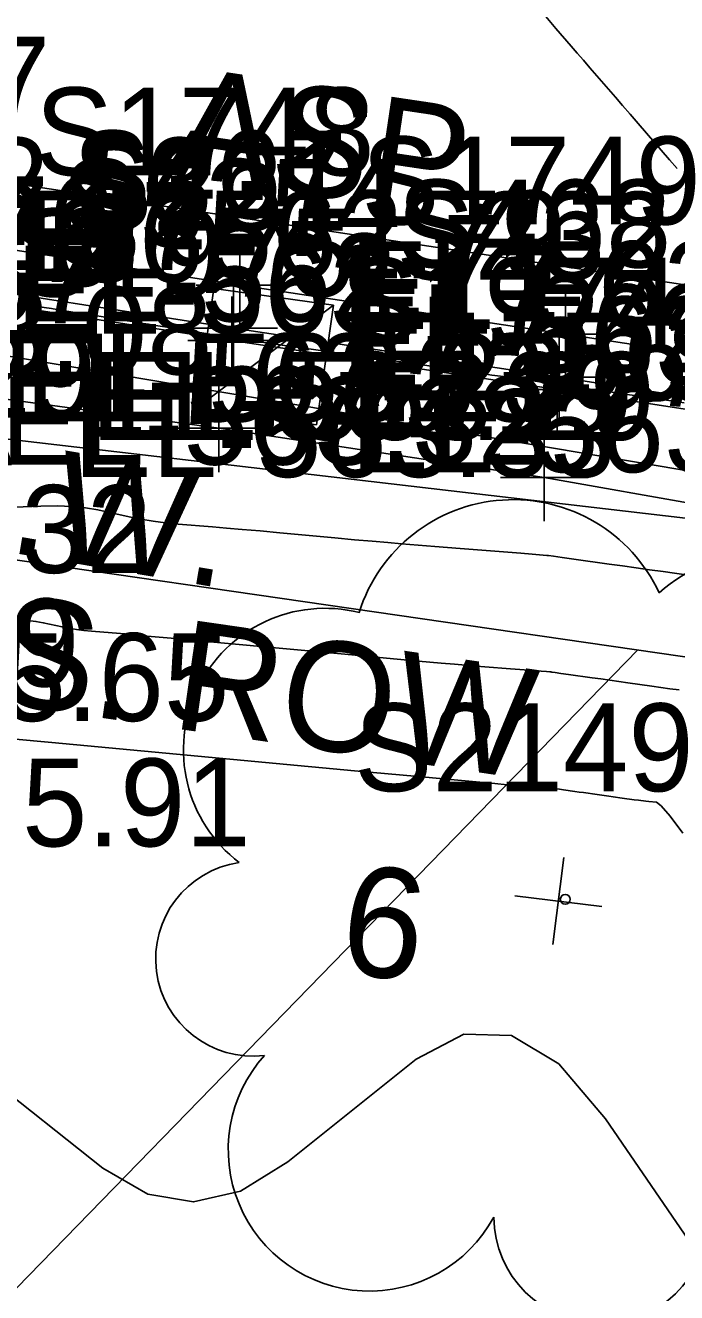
# Model space of a CAD drawing. Extents: x 1724534 to 1727318, y 657156 to 660047.
# Drawn here: x 1725226.5 to 1725256.1, y 658574.4 to 658632.2 of the extents above; entities that cross this region are included whole.
import ezdxf

# ---------------------------------------------------------------- set-up
doc = ezdxf.new("R2010")
doc.units = 0
for name, color, linetype in [('SURVEY - CONTOURS - Index with Text', 7, 'Continuous'), ('SURVEY - CONTOURS - Intermediate with optional Text', 7, 'Continuous'), ('SURVEY - DTM - Breaklines', 7, 'Continuous'), ('SURVEY - DTM - Breaklines - Points - Elevations', 7, 'Continuous'), ('SURVEY - DTM - Breaklines - Points - Locators', 7, 'Continuous'), ('SURVEY - DTM - Breaklines - Points - Numbers', 7, 'Continuous'), ('SURVEY - NON-TRANSPORTATION - Features - Points - Elevations', 7, 'Continuous'), ('SURVEY - NON-TRANSPORTATION - Features - Points - Numbers', 7, 'Continuous'), ('SURVEY - NON-TRANSPORTATION - Features Text', 7, 'Continuous'), ('SURVEY - PROPERTY - ROW Lines', 7, 'Continuous'), ('SURVEY - PROPERTY - ROW Lines Text', 7, 'Continuous'), ('SURVEY - TRAFFIC CONTROL - Signs - Points - Elevations', 7, 'Continuous'), ('SURVEY - TRAFFIC CONTROL - Signs - Points - Numbers', 7, 'Continuous'), ('SURVEY - TRAFFIC CONTROL - Signs and Devices with Text', 7, 'Continuous'), ('SURVEY - TRANSPORTATION - Features', 7, 'Continuous'), ('SURVEY - TRANSPORTATION - Features - Points - Elevations', 7, 'Continuous'), ('SURVEY - TRANSPORTATION - Features - Points - Locators', 7, 'Continuous'), ('SURVEY - TRANSPORTATION - Features - Points - Numbers', 7, 'Continuous'), ('SURVEY - TRANSPORTATION - Features Text', 7, 'Continuous'), ('SURVEY - TRANSPORTATION - Roads', 7, 'Continuous'), ('SURVEY - UTILITIES - Fiber Optic Cable (Underground) with Text', 7, 'Continuous'), ('SURVEY - UTILITIES - Gas - Points - Elevations', 7, 'Continuous'), ('SURVEY - UTILITIES - Gas with Text', 7, 'Continuous'), ('SURVEY - VEGETATION - Features - Points - Elevations', 7, 'Continuous'), ('SURVEY - VEGETATION - Features - Points - Locators', 7, 'Continuous'), ('SURVEY - VEGETATION - Features - Points - Numbers', 7, 'Continuous'), ('SURVEY - VEGETATION - Features with Text', 7, 'Continuous')]:
    doc.layers.add(name, color=color, linetype=linetype)

msp = doc.modelspace()

# ---------------------------------------------------------------- linework, layer by layer
at = {"layer": 'SURVEY - CONTOURS - Index with Text'}
msp.add_lwpolyline([(1725256.229, 658601.887), (1725255.813, 658601.946), (1725255.4, 658602.004), (1725254.988, 658602.061), (1725253.894, 658602.215), (1725253.485, 658602.273), (1725253.077, 658602.33), (1725252.672, 658602.387), (1725252.268, 658602.443), (1725251.194, 658602.594), (1725250.842, 658602.644), (1725250.59, 658602.679), (1725250.439, 658602.7), (1725250.388, 658602.707), (1725250.387, 658602.708), (1725250.337, 658602.712), (1725250.189, 658602.723), (1725249.944, 658602.743), (1725249.6, 658602.77), (1725248.552, 658602.854), (1725248.161, 658602.885), (1725247.773, 658602.916), (1725247.389, 658602.946), (1725247.008, 658602.976), (1725245.998, 658603.057), (1725245.401, 658603.108), (1725244.37, 658603.2), (1725242.904, 658603.335), (1725241.004, 658603.511), (1725235.356, 658604.035), (1725233.459, 658604.211), (1725232.003, 658604.344), (1725230.989, 658604.436), (1725230.416, 658604.485), (1725229.478, 658604.561), (1725229.13, 658604.595), (1725228.79, 658604.639), (1725228.458, 658604.694), (1725228.133, 658604.76), (1725227.278, 658604.949), (1725226.94, 658605.009), (1725226.569, 658605.046), (1725226.164, 658605.061)], dxfattribs=at)
at = {"layer": 'SURVEY - CONTOURS - Intermediate with optional Text'}
for points in [[(1725250.088, 658632.645), (1725250.618, 658632.008), (1725251.319, 658631.199), (1725251.589, 658630.887), (1725251.873, 658630.56), (1725252.17, 658630.217), (1725252.482, 658629.858), (1725253.33, 658628.879), (1725253.658, 658628.501), (1725254.004, 658628.102), (1725254.369, 658627.681), (1725254.752, 658627.238), (1725255.8, 658626.03), (1725256.146, 658625.627)], [(1725256.459, 658614.966), (1725256.061, 658615.023), (1725255.661, 658615.081), (1725255.257, 658615.14), (1725254.85, 658615.199), (1725253.76, 658615.358), (1725253.361, 658615.416), (1725252.98, 658615.471), (1725252.619, 658615.523), (1725252.276, 658615.573), (1725251.386, 658615.701), (1725251.036, 658615.752), (1725250.652, 658615.807), (1725250.234, 658615.867), (1725249.783, 658615.931), (1725248.536, 658616.109), (1725248.093, 658616.172), (1725247.698, 658616.229), (1725247.351, 658616.279), (1725247.054, 658616.322), (1725246.325, 658616.428), (1725246.021, 658616.472), (1725245.655, 658616.524), (1725245.228, 658616.585), (1725244.74, 658616.655), (1725243.356, 658616.852), (1725242.874, 658616.921), (1725242.466, 658616.979), (1725242.132, 658617.027), (1725241.871, 658617.065), (1725241.275, 658617.151), (1725241.008, 658617.189), (1725240.654, 658617.24), (1725240.213, 658617.303), (1725239.685, 658617.378), (1725238.159, 658617.595), (1725237.638, 658617.67), (1725237.216, 658617.73), (1725236.895, 658617.776), (1725236.674, 658617.808), (1725236.22, 658617.873), (1725236.071, 658617.895), (1725235.964, 658617.91), (1725235.9, 658617.92), (1725235.879, 658617.923), (1725235.878, 658617.923), (1725235.878, 658617.923), (1725235.878, 658617.923), (1725235.878, 658617.923), (1725235.878, 658617.923), (1725235.878, 658617.923), (1725235.809, 658617.934), (1725235.603, 658617.967), (1725235.259, 658618.023), (1725234.777, 658618.101), (1725233.31, 658618.339), (1725232.805, 658618.42), (1725232.39, 658618.487), (1725232.065, 658618.54), (1725231.829, 658618.578), (1725231.322, 658618.659), (1725231.091, 658618.696), (1725230.778, 658618.747), (1725230.385, 658618.81), (1725229.909, 658618.887), (1725228.533, 658619.11), (1725228.054, 658619.187), (1725227.647, 658619.253), (1725227.313, 658619.307), (1725227.052, 658619.349), (1725226.454, 658619.445)], [(1725257.776, 658606.955), (1725255.504, 658607.274), (1725254.886, 658607.36), (1725254.271, 658607.447), (1725253.659, 658607.533), (1725253.05, 658607.618), (1725251.43, 658607.846), (1725250.898, 658607.92), (1725250.518, 658607.974), (1725250.29, 658608.006), (1725250.213, 658608.017), (1725250.211, 658608.017), (1725249.543, 658608.07), (1725249.024, 658608.111), (1725246.853, 658608.284), (1725246.268, 658608.331), (1725245.688, 658608.377), (1725245.114, 658608.423), (1725243.589, 658608.544), (1725242.971, 658608.595), (1725242.26, 658608.656), (1725241.456, 658608.728), (1725240.56, 658608.81), (1725238.047, 658609.043), (1725237.149, 658609.126), (1725236.34, 658609.198), (1725235.62, 658609.261), (1725234.989, 658609.313), (1725233.426, 658609.44), (1725232.846, 658609.496), (1725232.279, 658609.57), (1725231.725, 658609.662), (1725231.184, 658609.771), (1725229.758, 658610.086), (1725229.195, 658610.186), (1725228.576, 658610.248), (1725227.902, 658610.272), (1725227.171, 658610.26), (1725225.147, 658610.176)], [(1725256.406, 658595.366), (1725255.82, 658596.139), (1725255.417, 658596.607), (1725255.197, 658596.772), (1725254.853, 658596.806), (1725254.714, 658596.821), (1725254.38, 658596.863), (1725254.184, 658596.89), (1725253.636, 658596.967), (1725253.227, 658597.024), (1725253.024, 658597.053), (1725252.822, 658597.081), (1725252.284, 658597.157), (1725252.083, 658597.185), (1725251.883, 658597.213), (1725251.684, 658597.241), (1725251.486, 658597.269), (1725250.959, 658597.343), (1725250.785, 658597.367), (1725250.662, 658597.384), (1725250.562, 658597.398), (1725250.537, 658597.4), (1725250.344, 658597.416), (1725250.175, 658597.429), (1725249.661, 658597.47), (1725249.469, 658597.485), (1725249.279, 658597.501), (1725249.09, 658597.516), (1725248.903, 658597.53), (1725248.406, 658597.57), (1725247.832, 658597.621), (1725246.481, 658597.745), (1725244.352, 658597.942), (1725241.447, 658598.211), (1725229.769, 658599.296), (1725227.666, 658599.49), (1725225.844, 658599.657)], [(1725211.813, 658581.792), (1725212.98, 658582.78), (1725214.085, 658583.644), (1725215.127, 658584.386), (1725216.106, 658585.005), (1725218.635, 658586.492), (1725219.718, 658586.78), (1725221.071, 658586.526), (1725222.693, 658585.731), (1725224.585, 658584.395), (1725229.99, 658580.11), (1725232.037, 658578.923), (1725234.124, 658578.576), (1725236.251, 658579.069), (1725238.419, 658580.401), (1725244.253, 658585.074), (1725246.433, 658586.219), (1725248.598, 658586.148), (1725250.747, 658584.862), (1725252.881, 658582.361), (1725258.55, 658574.07)]]:
    msp.add_lwpolyline(points, dxfattribs=at)
at = {"layer": 'SURVEY - DTM - Breaklines'}
msp.add_lwpolyline([(1725163.157, 658628.75), (1725183.429, 658625.739), (1725185.401, 658625.407), (1725190.086, 658624.71), (1725204.918, 658622.461), (1725221.039, 658620.112), (1725235.861, 658617.802), (1725250.685, 658615.569), (1725265.511, 658613.288), (1725278.411, 658611.374), (1725283.031, 658610.723), (1725291.766, 658609.358), (1725297.472, 658608.531), (1725301.885, 658607.83), (1725316.94, 658605.777), (1725331.824, 658603.91), (1725346.697, 658601.959)], dxfattribs=at)
at = {"layer": 'SURVEY - DTM - Breaklines - Points - Locators'}
for p, q in [((1725235.861, 658619.802), (1725235.861, 658615.802)), ((1725237.861, 658617.802), (1725233.861, 658617.802)), ((1725250.685, 658617.569), (1725250.685, 658613.569)), ((1725252.685, 658615.569), (1725248.685, 658615.569))]:
    msp.add_line(p, q, dxfattribs=at)
at = {"layer": 'SURVEY - PROPERTY - ROW Lines'}
msp.add_line((1725322.018, 658593.921), (1725186.686, 658613.501), dxfattribs=at)
at = {"layer": 'SURVEY - PROPERTY - ROW Lines Text'}
msp.add_lwpolyline([(1725166.691, 658513.685), (1725254.352, 658603.711)], dxfattribs=at)
at = {"layer": 'SURVEY - TRAFFIC CONTROL - Signs and Devices with Text'}
for p, q in [((1725234.271, 658614.728), (1725240.485, 658619.408)), ((1725237.378, 658617.068), (1725237.378, 658617.068))]:
    msp.add_line(p, q, dxfattribs=at)
msp.add_lwpolyline([(1725234.271, 658614.728), (1725235.038, 658620.175), (1725240.485, 658619.408), (1725239.718, 658613.961)], close=True, dxfattribs=at)
at = {"layer": 'SURVEY - TRANSPORTATION - Features'}
for points in [[(1725163.523, 658631.234), (1725183.794, 658628.222), (1725185.767, 658627.891), (1725190.465, 658627.283), (1725205.297, 658625.034), (1725221.409, 658622.63), (1725236.232, 658620.32), (1725251.058, 658618.086), (1725265.887, 658615.823), (1725278.788, 658613.907), (1725283.419, 658613.335), (1725292.153, 658611.97), (1725297.859, 658611.143), (1725302.266, 658610.393), (1725317.268, 658608.347), (1725332.152, 658606.481), (1725347.025, 658604.53)], [(1725163.239, 658629.304), (1725183.51, 658626.293), (1725185.483, 658625.962), (1725190.168, 658625.264), (1725205, 658623.015), (1725221.12, 658620.667), (1725235.943, 658618.356), (1725250.767, 658616.123), (1725265.594, 658613.843), (1725278.493, 658611.928), (1725283.113, 658611.278), (1725291.848, 658609.913), (1725297.554, 658609.085), (1725301.968, 658608.384), (1725317.011, 658606.333), (1725331.895, 658604.466), (1725346.768, 658602.515)], [(1725400.221, 658571.848), (1725399.893, 658576.832), (1725400.098, 658582.049), (1725399.251, 658589.894), (1725399.287, 658591.018), (1725392.146, 658591.982), (1725375.96, 658594.271), (1725361.07, 658596.084), (1725346.14, 658597.578), (1725331.263, 658599.505), (1725316.379, 658601.372), (1725301.242, 658603.491), (1725296.828, 658604.193), (1725291.122, 658605.02), (1725282.388, 658606.385), (1725277.767, 658607.035), (1725264.868, 658608.95), (1725250.092, 658611.569), (1725235.272, 658613.802), (1725224.442, 658615.275)]]:
    msp.add_lwpolyline(points, dxfattribs=at)
at = {"layer": 'SURVEY - TRANSPORTATION - Features - Points - Locators'}
for p, q in [((1725236.232, 658622.32), (1725236.232, 658618.32)), ((1725238.232, 658620.32), (1725234.232, 658620.32)), ((1725235.943, 658620.356), (1725235.943, 658616.356)), ((1725251.058, 658620.086), (1725251.058, 658616.086)), ((1725237.943, 658618.356), (1725233.943, 658618.356)), ((1725253.058, 658618.086), (1725249.058, 658618.086)), ((1725250.767, 658618.123), (1725250.767, 658614.123)), ((1725252.767, 658616.123), (1725248.767, 658616.123)), ((1725235.272, 658615.802), (1725235.272, 658611.802)), ((1725237.272, 658613.802), (1725233.272, 658613.802)), ((1725250.092, 658613.569), (1725250.092, 658609.569)), ((1725252.092, 658611.569), (1725248.092, 658611.569))]:
    msp.add_line(p, q, dxfattribs=at)
at = {"layer": 'SURVEY - TRANSPORTATION - Roads'}
msp.add_lwpolyline([(1725141.865, 658637.665), (1725195.259, 658629.577), (1725266.454, 658618.825), (1725280.298, 658616.735), (1725282.277, 658616.45), (1725304.066, 658613.404), (1725306.05, 658613.154), (1725331.867, 658610.059), (1725333.852, 658609.816), (1725355.673, 658607.015), (1725389.419, 658602.863), (1725393.39, 658602.389), (1725395.376, 658602.145), (1725397.115, 658601.908), (1725399.346, 658601.658), (1725421.182, 658598.991), (1725423.165, 658598.737), (1725435.064, 658597.189), (1725446.969, 658595.689), (1725460.854, 658593.916), (1725508.47, 658587.877)], dxfattribs=at)
at = {"layer": 'SURVEY - UTILITIES - Fiber Optic Cable (Underground) with Text'}
msp.add_line((1725528.948, 658565.808), (1725219.136, 658618.198), dxfattribs=at)
at = {"layer": 'SURVEY - UTILITIES - Gas with Text'}
msp.add_line((1725300.632, 658604.583), (1725200.001, 658616.289), dxfattribs=at)
at = {"layer": 'SURVEY - VEGETATION - Features - Points - Locators'}
for p, q in [((1725250.974, 658594.26), (1725250.488, 658590.29)), ((1725252.716, 658592.032), (1725248.746, 658592.518))]:
    msp.add_line(p, q, dxfattribs=at)
at = {"layer": 'SURVEY - VEGETATION - Features with Text'}
msp.add_circle((1725251.045, 658592.355), 0.225, dxfattribs=at)
for centre, radius, start, end in [((1725248.666, 658603.206), 7.347, 24.99463, 162.51886), ((1725260.183, 658600.863), 7.299, 335.89045, 131.72894), ((1725240.108, 658599.157), 6.448, 75.94188, 232.7308), ((1725236.823, 658589.643), 4.426, 98.05804, 276.80368), ((1725242.135, 658580.949), 6.435, 138.07872, 331.49842), ((1725252.687, 658577.938), 4.897, 180.69739, 358.01654)]:
    msp.add_arc(centre, radius, start, end, dxfattribs=at)

# ---------------------------------------------------------------- texts
at = {"layer": 'SURVEY - DTM - Breaklines - Points - Elevations'}
for s, p in [('EL-562.86', (1725209.918, 658620.461)), ('EL-563.17', (1725226.039, 658618.112)), ('EL-563.10', (1725240.861, 658615.802))]:
    msp.add_text(s, height=4, dxfattribs=at).set_placement(p)
at = {"layer": 'SURVEY - DTM - Breaklines - Points - Numbers'}
for s, p in [('S231', (1725228.683, 658622.802)), ('S232', (1725243.349, 658620.569))]:
    msp.add_text(s, height=4, dxfattribs=at).set_placement(p)
at = {"layer": 'SURVEY - NON-TRANSPORTATION - Features - Points - Elevations'}
for s, p in [('EL-563.23', (1725225.45, 658614.113)), ('EL-563.29', (1725229.442, 658613.275)), ('EL-563.32', (1725225.33, 658612.147)), ('EL-563.33', (1725228.648, 658611.583))]:
    msp.add_text(s, height=4, dxfattribs=at).set_placement(p)
at = {"layer": 'SURVEY - NON-TRANSPORTATION - Features - Points - Numbers'}
for s, p in [('S1856', (1725215.044, 658620.275)), ('S1857', (1725214.36, 658618.583))]:
    msp.add_text(s, height=4, dxfattribs=at).set_placement(p)
at = {"layer": 'SURVEY - NON-TRANSPORTATION - Features Text'}
msp.add_text('S.W.', height=5, rotation=350.35296, dxfattribs=at).set_placement((1725221.189, 658608.929))
at = {"layer": 'SURVEY - PROPERTY - ROW Lines Text'}
msp.add_text('PRES. ROW', height=5, rotation=351.76731, dxfattribs=at).set_placement((1725211.349, 658603.306))
at = {"layer": 'SURVEY - TRAFFIC CONTROL - Signs - Points - Elevations'}
msp.add_text('EL-563.27', height=4, dxfattribs=at).set_placement((1725242.378, 658615.068))
at = {"layer": 'SURVEY - TRAFFIC CONTROL - Signs - Points - Numbers'}
msp.add_text('S5254', height=4, dxfattribs=at).set_placement((1725228.09, 658622.068))
at = {"layer": 'SURVEY - TRANSPORTATION - Features - Points - Elevations'}
for s, p in [('EL-562.53', (1725210.297, 658623.034)), ('EL-562.37', (1725210, 658621.015)), ('EL-562.79', (1725226.409, 658620.63)), ('EL-562.71', (1725226.12, 658618.667)), ('EL-562.76', (1725241.232, 658618.32)), ('EL-563.08', (1725210.298, 658616.251)), ('EL-562.65', (1725240.943, 658616.356)), ('EL-563.23', (1725226.45, 658614.113)), ('EL-563.29', (1725230.442, 658613.275)), ('EL-563.13', (1725241.272, 658611.802)), ('EL-565.49', (1725204.234, 658602.046)), ('EL-565.65', (1725211.061, 658600.473)), ('EL-565.91', (1725212.035, 658594.766))]:
    msp.add_text(s, height=4, dxfattribs=at).set_placement(p)
at = {"layer": 'SURVEY - TRANSPORTATION - Features - Points - Numbers'}
for s, p in [('S1747', (1725212.121, 658627.63)), ('S1748', (1725226.897, 658625.32)), ('S467', (1725228.607, 658623.356)), ('S1749', (1725241.755, 658623.086)), ('S1976', (1725215.044, 658621.275)), ('S468', (1725243.384, 658621.123)), ('S1975', (1725225.984, 658619.802)), ('S1974', (1725240.804, 658617.569)), ('S1973', (1725255.58, 658614.95))]:
    msp.add_text(s, height=4, dxfattribs=at).set_placement(p)
at = {"layer": 'SURVEY - TRANSPORTATION - Features Text'}
msp.add_text('ASP.', height=5, rotation=351.54845, dxfattribs=at).set_placement((1725233.036, 658625.346))
at = {"layer": 'SURVEY - UTILITIES - Gas - Points - Elevations'}
msp.add_text('EL-563.29', height=4, dxfattribs=at).set_placement((1725205.001, 658614.289))
at = {"layer": 'SURVEY - VEGETATION - Features - Points - Elevations'}
msp.add_text('EL-565.32', height=4, dxfattribs=at).set_placement((1725207.537, 658607.216))
at = {"layer": 'SURVEY - VEGETATION - Features - Points - Numbers'}
msp.add_text('S2149', height=4, dxfattribs=at).set_placement((1725241.428, 658597.275))
at = {"layer": 'SURVEY - VEGETATION - Features with Text'}
msp.add_text('6', height=5, rotation=353.02638, dxfattribs=at).set_placement((1725240.649, 658589.042))

doc.saveas('drawing.dxf')
